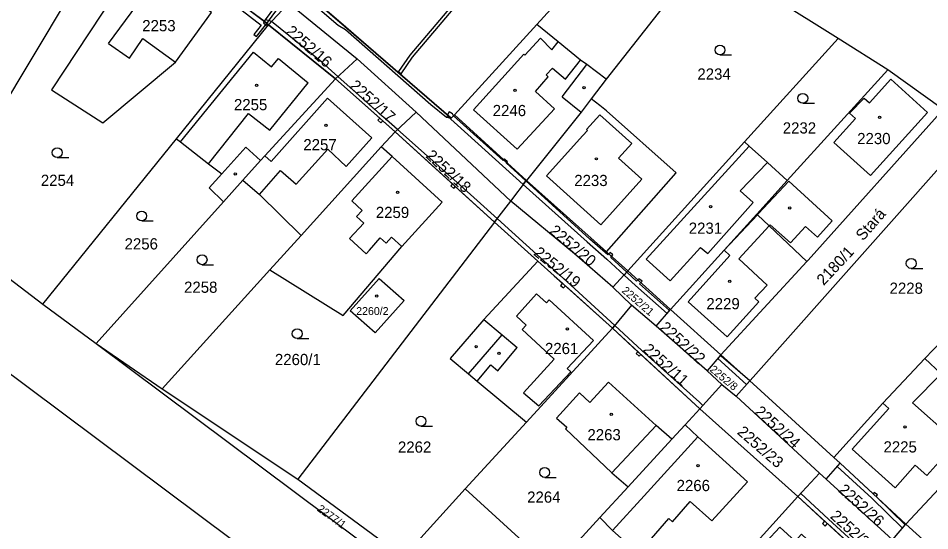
# Model space of a CAD drawing. Extents: x -562167 to -556918, y -1077891 to -1070763.
# Drawn here: x -560914.6 to -560776.5, y -1077589.8 to -1077512 of the extents above; entities that cross this region are included whole.
import ezdxf

# ---------------------------------------------------------------- set-up
doc = ezdxf.new("R2010")
doc.units = 0
for name, color, linetype in [('Hranice parcel', 7, 'Continuous'), ('Parcelní čísla', 7, 'Continuous'), ('Pop  PČ popisy', 7, 'Continuous'), ('Vnitřní kresba', 7, 'Continuous'), ('Věcná břemena k části', 7, 'Continuous'), ('Značky budov', 7, 'Continuous'), ('Značky kultur', 7, 'Continuous')]:
    doc.layers.add(name, color=color, linetype=linetype)

msp = doc.modelspace()

# ---------------------------------------------------------------- linework, layer by layer
at = {"layer": 'Hranice parcel'}
for p, q in [((-560899.35, -1077495.96), (-560919.38, -1077529.4)), ((-560876.7, -1077513.02), (-560891.1, -1077502.18)), ((-560810.68, -1077502.39), (-560825.52, -1077521.27)), ((-560790.34, -1077515.1), (-560810.68, -1077502.39)), ((-560830.04, -1077506.36), (-560836.05, -1077512.96)), ((-560890.65, -1077530.31), (-560876.7, -1077513.02)), ((-560866.54, -1077521.22), (-560876.7, -1077513.02)), ((-560836.05, -1077512.96), (-560848.53, -1077526.67)), ((-560790.34, -1077515.1), (-560804.54, -1077530.8)), ((-560782.82, -1077519.85), (-560790.34, -1077515.1)), ((-560866.54, -1077521.22), (-560863.27, -1077518.2)), ((-560863.27, -1077518.2), (-560854.32, -1077526.27)), ((-560782.82, -1077519.85), (-560798.08, -1077536.64)), ((-560774.45, -1077525.87), (-560782.82, -1077519.85)), ((-560857.52, -1077529.27), (-560866.54, -1077521.22)), ((-560825.52, -1077521.27), (-560827.79, -1077524.26)), ((-560857.52, -1077529.27), (-560854.32, -1077526.27)), ((-560854.32, -1077526.27), (-560839.98, -1077539.79)), ((-560848.53, -1077526.67), (-560837.62, -1077536.64)), ((-560859.61, -1077531.57), (-560857.52, -1077529.27)), ((-560842.43, -1077543), (-560857.52, -1077529.27)), ((-560910.91, -1077555.43), (-560890.65, -1077530.31)), ((-560871.78, -1077545.01), (-560859.61, -1077531.57)), ((-560804.54, -1077530.8), (-560822.23, -1077550.37)), ((-560883.54, -1077539.87), (-560880.61, -1077536.62)), ((-560839.98, -1077539.79), (-560837.62, -1077536.64)), ((-560837.62, -1077536.64), (-560825.45, -1077547.5)), ((-560798.08, -1077536.64), (-560802.69, -1077541.78)), ((-560902.82, -1077561.38), (-560883.54, -1077539.87)), ((-560842.43, -1077543), (-560839.98, -1077539.79)), ((-560842.43, -1077543), (-560872.26, -1077581.97)), ((-560835.89, -1077548.89), (-560842.43, -1077543)), ((-560923.55, -1077545.76), (-560910.91, -1077555.43)), ((-560876.49, -1077550.21), (-560871.78, -1077545.01)), ((-560825.45, -1077547.5), (-560822.23, -1077550.37)), ((-560808.15, -1077563.13), (-560795.12, -1077548.97)), ((-560892.83, -1077568.26), (-560876.49, -1077550.21)), ((-560824.51, -1077552.83), (-560822.23, -1077550.37)), ((-560822.23, -1077550.37), (-560815.76, -1077556.21)), ((-560821.66, -1077555.55), (-560824.51, -1077552.83)), ((-560910.91, -1077555.43), (-560902.82, -1077561.38)), ((-560821.66, -1077555.55), (-560824.54, -1077559.09)), ((-560817.92, -1077558.74), (-560821.66, -1077555.55)), ((-560817.92, -1077558.74), (-560815.76, -1077556.21)), ((-560815.76, -1077556.21), (-560808.15, -1077563.13)), ((-560837.61, -1077573.33), (-560824.54, -1077559.09)), ((-560811.34, -1077571.33), (-560824.54, -1077559.09)), ((-560810.22, -1077565.54), (-560817.92, -1077558.74)), ((-560902.82, -1077561.38), (-560892.83, -1077568.26)), ((-560808.15, -1077563.13), (-560810.22, -1077565.54)), ((-560808.15, -1077563.13), (-560803.72, -1077567.05)), ((-560810.22, -1077565.54), (-560807.97, -1077567.61)), ((-560811.34, -1077571.33), (-560807.97, -1077567.61)), ((-560807.97, -1077567.61), (-560805.83, -1077569.38)), ((-560805.83, -1077569.38), (-560803.72, -1077567.05)), ((-560892.83, -1077568.26), (-560872.26, -1077581.97)), ((-560793.18, -1077581.05), (-560805.83, -1077569.38)), ((-560813.54, -1077573.72), (-560811.34, -1077571.33)), ((-560796.46, -1077584.63), (-560811.34, -1077571.33)), ((-560846.91, -1077583.47), (-560837.61, -1077573.33)), ((-560815.57, -1077575.93), (-560813.54, -1077573.72)), ((-560822.21, -1077583.16), (-560815.57, -1077575.93)), ((-560790.99, -1077578.71), (-560790.06, -1077579.57)), ((-560792.15, -1077581.99), (-560790.06, -1077579.57)), ((-560790.06, -1077579.57), (-560780.07, -1077588.79)), ((-560796.46, -1077584.63), (-560793.18, -1077581.05)), ((-560793.18, -1077581.05), (-560792.15, -1077581.99)), ((-560872.26, -1077581.97), (-560856.26, -1077593.77)), ((-560826.48, -1077587.8), (-560822.21, -1077583.16)), ((-560782.12, -1077591.18), (-560792.15, -1077581.99)), ((-560856.26, -1077593.77), (-560846.91, -1077583.47)), ((-560846.91, -1077583.47), (-560833.59, -1077595.54)), ((-560826.12, -1077617.36), (-560796.46, -1077584.63)), ((-560787.03, -1077593.26), (-560796.46, -1077584.63)), ((-560833.59, -1077595.54), (-560826.48, -1077587.8)), ((-560782.12, -1077591.18), (-560780.07, -1077588.79)), ((-560780.07, -1077588.79), (-560774.38, -1077593.94))]:
    msp.add_line(p, q, dxfattribs=at)
for points in [[(-560894.37, -1077499.72), (-560909.61, -1077522.91), (-560901.84, -1077527.9), (-560890.82, -1077518.72), (-560885.33, -1077511.18), (-560889.46, -1077508.23), (-560889.19, -1077507.83), (-560893.11, -1077505.15), (-560891.1, -1077502.18)], [(-560876.7, -1077513.02), (-560875.45, -1077511.67), (-560873.62, -1077509.77), (-560863.27, -1077518.2)], [(-560868.7, -1077509.2), (-560869.17, -1077509.78), (-560861.53, -1077516.37), (-560849, -1077527.19), (-560848.53, -1077526.67)], [(-560825.52, -1077521.27), (-560828.43, -1077519.06), (-560829.41, -1077518.39), (-560832.78, -1077515.63), (-560836.05, -1077512.96)], [(-560880.61, -1077536.62), (-560877.92, -1077533.63), (-560877.28, -1077532.92), (-560866.54, -1077521.22)], [(-560827.79, -1077524.26), (-560829.32, -1077526.27), (-560837.62, -1077536.64)], [(-560825.45, -1077547.5), (-560814.89, -1077535.51), (-560825.46, -1077526.09), (-560826.47, -1077525.29), (-560827.79, -1077524.26)], [(-560795.12, -1077548.97), (-560794.92, -1077548.75), (-560774.45, -1077525.87)], [(-560769.81, -1077528.83), (-560803.23, -1077566.5), (-560803.72, -1077567.05)], [(-560890.65, -1077530.31), (-560890.03, -1077530.8), (-560885.8, -1077534.11), (-560883.81, -1077535.67), (-560885.69, -1077537.75), (-560883.54, -1077539.87)], [(-560876.49, -1077550.21), (-560865.4, -1077557.13), (-560856.49, -1077546.69), (-560850.4, -1077539.95), (-560857.97, -1077532.99), (-560859.61, -1077531.57)], [(-560798.08, -1077536.64), (-560801.07, -1077533.94), (-560803.85, -1077531.43), (-560804.54, -1077530.8)], [(-560880.61, -1077536.62), (-560878.05, -1077538.77), (-560871.78, -1077545.01)], [(-560824.51, -1077552.83), (-560830.33, -1077547.81), (-560839.98, -1077539.79)], [(-560802.69, -1077541.78), (-560807.64, -1077547.24), (-560815.76, -1077556.21)], [(-560795.12, -1077548.97), (-560800.81, -1077543.56), (-560802.59, -1077541.87), (-560802.69, -1077541.78)], [(-560835.89, -1077548.89), (-560844.05, -1077557.73), (-560849.18, -1077563.66), (-560846.39, -1077565.99), (-560845.07, -1077567.09), (-560837.61, -1077573.33)], [(-560824.54, -1077559.09), (-560833.39, -1077551.14), (-560835.89, -1077548.89)], [(-560856.13, -1077554.89), (-560860.54, -1077559.79), (-560864.34, -1077556.45), (-560859.91, -1077551.52), (-560856.13, -1077554.89)], [(-560777.2, -1077563.69), (-560772.17, -1077558.4), (-560768.67, -1077554.48)], [(-560876.92, -1077595.16), (-560923.41, -1077560.45), (-560926.17, -1077557.6)], [(-560902.82, -1077561.38), (-560857.61, -1077595.25), (-560853.86, -1077598.32)], [(-560777.2, -1077563.69), (-560783.6, -1077570.43), (-560790.99, -1077578.71)], [(-560763.25, -1077570.66), (-560764.19, -1077571.35), (-560767.01, -1077568.77), (-560774.76, -1077565.99), (-560777.2, -1077563.69)], [(-560815.57, -1077575.93), (-560817.95, -1077573.85), (-560825.15, -1077567.28), (-560827.98, -1077570.34), (-560829.54, -1077568.9), (-560833.03, -1077572.71), (-560831.47, -1077574.11), (-560831.67, -1077574.32), (-560824.64, -1077581.02), (-560822.21, -1077583.16)], [(-560803.72, -1077567.05), (-560803.22, -1077567.5), (-560790.99, -1077578.71)], [(-560763.25, -1077570.66), (-560767.95, -1077575.79), (-560780.07, -1077588.79)], [(-560826.48, -1077587.8), (-560824.54, -1077589.79), (-560820.62, -1077593.26), (-560816.01, -1077587.95), (-560815.49, -1077588.43), (-560812.79, -1077585.36), (-560809.52, -1077588.29), (-560804.1, -1077582.36), (-560811.65, -1077575.53), (-560813.54, -1077573.72)], [(-560787.03, -1077593.26), (-560789.79, -1077596.02), (-560795.89, -1077590.35), (-560796.89, -1077591.39), (-560799.19, -1077589.26), (-560803.32, -1077593.71), (-560802.46, -1077594.51), (-560805.01, -1077597.37), (-560797.6, -1077604.26), (-560800.23, -1077608.67), (-560806.07, -1077615.2), (-560803.03, -1077617.9), (-560803.42, -1077619.18)]]:
    msp.add_lwpolyline(points, dxfattribs=at)
at = {"layer": 'Vnitřní kresba'}
for p, q in [((-560900.98, -1077515.87), (-560893.11, -1077505.15)), ((-560897.8, -1077518.08), (-560895.74, -1077515.13)), ((-560895.74, -1077515.13), (-560890.82, -1077518.72)), ((-560837.84, -1077517.63), (-560835.48, -1077515.08)), ((-560835.48, -1077515.08), (-560833.74, -1077516.81)), ((-560900.98, -1077515.87), (-560897.8, -1077518.08)), ((-560833.74, -1077516.81), (-560832.78, -1077515.63)), ((-560890.03, -1077530.8), (-560878.99, -1077517.18)), ((-560878.99, -1077517.18), (-560876.26, -1077519.41)), ((-560876.26, -1077519.41), (-560875.2, -1077518.14)), ((-560875.2, -1077518.14), (-560870.69, -1077521.85)), ((-560845.64, -1077525.95), (-560837.98, -1077517.5)), ((-560837.98, -1077517.5), (-560837.84, -1077517.63)), ((-560834.6, -1077520.63), (-560833.66, -1077519.61)), ((-560833.66, -1077519.61), (-560831.71, -1077521.27)), ((-560832.19, -1077523.95), (-560828.43, -1077519.06)), ((-560831.71, -1077521.27), (-560829.41, -1077518.39)), ((-560836.24, -1077523.13), (-560834.29, -1077520.91)), ((-560834.6, -1077520.63), (-560834.29, -1077520.91)), ((-560876.53, -1077529.04), (-560870.69, -1077521.85)), ((-560785.59, -1077524.89), (-560782.36, -1077521.3)), ((-560782.36, -1077521.3), (-560776.82, -1077526.34)), ((-560836.24, -1077523.13), (-560833.37, -1077525.79)), ((-560876.32, -1077533.77), (-560867.78, -1077524.14)), ((-560867.78, -1077524.14), (-560861.05, -1077530.16)), ((-560832.19, -1077523.95), (-560829.32, -1077526.27)), ((-560788.65, -1077526.44), (-560786.43, -1077524.14)), ((-560786.43, -1077524.14), (-560785.59, -1077524.89)), ((-560885.8, -1077534.11), (-560879.74, -1077526.48)), ((-560879.74, -1077526.48), (-560876.53, -1077529.04)), ((-560845.64, -1077525.95), (-560838.99, -1077531.92)), ((-560838.99, -1077531.92), (-560833.37, -1077525.79)), ((-560788.65, -1077526.44), (-560787.73, -1077527.26)), ((-560785.43, -1077535.9), (-560776.82, -1077526.34)), ((-560828.5, -1077528.9), (-560826.49, -1077526.67)), ((-560826.49, -1077526.67), (-560821.64, -1077531.05)), ((-560791.01, -1077530.91), (-560787.73, -1077527.26)), ((-560829.04, -1077529.84), (-560828.33, -1077529.06)), ((-560828.5, -1077528.9), (-560828.33, -1077529.06)), ((-560864.94, -1077534.52), (-560861.05, -1077530.16)), ((-560834.58, -1077535.95), (-560829.04, -1077529.84)), ((-560883.81, -1077535.67), (-560880.13, -1077531.6)), ((-560880.13, -1077531.6), (-560877.92, -1077533.63)), ((-560872.51, -1077537.22), (-560867.74, -1077531.92)), ((-560867.74, -1077531.92), (-560864.94, -1077534.52)), ((-560823.65, -1077533.28), (-560821.64, -1077531.05)), ((-560819.45, -1077548.61), (-560803.85, -1077531.43)), ((-560791.01, -1077530.91), (-560785.43, -1077535.9)), ((-560877.28, -1077532.92), (-560876.32, -1077533.77)), ((-560864.08, -1077539.76), (-560857.97, -1077532.99)), ((-560823.65, -1077533.28), (-560820.11, -1077536.47)), ((-560805.22, -1077538.24), (-560801.07, -1077533.94)), ((-560878.05, -1077538.77), (-560874.91, -1077535.16)), ((-560874.91, -1077535.16), (-560872.51, -1077537.22)), ((-560834.58, -1077535.95), (-560826.31, -1077543.38)), ((-560826.31, -1077543.38), (-560820.11, -1077536.47)), ((-560802.47, -1077541.74), (-560797.82, -1077536.78)), ((-560797.82, -1077536.78), (-560791.27, -1077542.8)), ((-560805.22, -1077538.24), (-560803.26, -1077539.97)), ((-560864.08, -1077539.76), (-560862.51, -1077541.19)), ((-560810.12, -1077547.75), (-560803.26, -1077539.97)), ((-560863.36, -1077542.12), (-560862.51, -1077541.19)), ((-560802.59, -1077541.87), (-560802.47, -1077541.74)), ((-560864.45, -1077545.46), (-560862.24, -1077543.13)), ((-560863.36, -1077542.12), (-560862.24, -1077543.13)), ((-560807.64, -1077547.24), (-560802.59, -1077541.87)), ((-560793.5, -1077545.27), (-560791.27, -1077542.8)), ((-560805.43, -1077548.54), (-560800.81, -1077543.56)), ((-560800.81, -1077543.56), (-560800.66, -1077543.4)), ((-560800.66, -1077543.4), (-560797.57, -1077546.11)), ((-560797.57, -1077546.11), (-560795.28, -1077543.66)), ((-560795.28, -1077543.66), (-560793.5, -1077545.27)), ((-560864.45, -1077545.46), (-560861.89, -1077547.79)), ((-560861.4, -1077547.22), (-560859.8, -1077545.34)), ((-560859.8, -1077545.34), (-560858.89, -1077546.16)), ((-560858.89, -1077546.16), (-560858.06, -1077545.26)), ((-560858.06, -1077545.26), (-560856.49, -1077546.69)), ((-560861.89, -1077547.79), (-560861.4, -1077547.22)), ((-560815.83, -1077551.88), (-560811.21, -1077546.8)), ((-560811.21, -1077546.8), (-560810.12, -1077547.75)), ((-560807.64, -1077547.24), (-560806.79, -1077548.04)), ((-560819.45, -1077548.61), (-560815.83, -1077551.88)), ((-560813.09, -1077555.06), (-560806.79, -1077548.04)), ((-560805.43, -1077548.54), (-560801.1, -1077552.55)), ((-560802.98, -1077554.51), (-560801.1, -1077552.55)), ((-560839.11, -1077557.24), (-560836.07, -1077553.88)), ((-560836.07, -1077553.88), (-560834.58, -1077555.2)), ((-560834.58, -1077555.2), (-560834.18, -1077554.76)), ((-560834.18, -1077554.76), (-560827.44, -1077560.94)), ((-560813.09, -1077555.06), (-560807.19, -1077560.36)), ((-560807.19, -1077560.36), (-560802.36, -1077555.08)), ((-560802.98, -1077554.51), (-560802.36, -1077555.08)), ((-560844.05, -1077557.73), (-560841.27, -1077560.08)), ((-560839.11, -1077557.24), (-560837.65, -1077558.6)), ((-560838.26, -1077559.28), (-560837.65, -1077558.6)), ((-560838.26, -1077559.28), (-560833.4, -1077563.78)), ((-560846.39, -1077565.99), (-560841.27, -1077560.08)), ((-560841.27, -1077560.08), (-560839, -1077562)), ((-560831.42, -1077565.19), (-560827.44, -1077560.94)), ((-560841.93, -1077565.53), (-560839, -1077562)), ((-560838.07, -1077568.86), (-560833.4, -1077563.78)), ((-560845.07, -1077567.09), (-560842.99, -1077564.64)), ((-560842.99, -1077564.64), (-560841.93, -1077565.53)), ((-560831.42, -1077565.19), (-560830.88, -1077565.69)), ((-560835.73, -1077570.87), (-560830.88, -1077565.69)), ((-560779.06, -1077570.4), (-560774.76, -1077565.99)), ((-560838.07, -1077568.86), (-560835.73, -1077570.87)), ((-560783.6, -1077570.43), (-560782.67, -1077571.26)), ((-560779.06, -1077570.4), (-560772.4, -1077576.37)), ((-560788.25, -1077577.41), (-560782.67, -1077571.26)), ((-560824.64, -1077581.02), (-560817.95, -1077573.85)), ((-560819.78, -1077584.52), (-560811.65, -1077575.53)), ((-560788.25, -1077577.41), (-560781.7, -1077583.29)), ((-560776.92, -1077581.4), (-560772.4, -1077576.37)), ((-560781.7, -1077583.29), (-560778.66, -1077579.83)), ((-560778.66, -1077579.83), (-560776.92, -1077581.4)), ((-560824.54, -1077589.79), (-560819.78, -1077584.52))]:
    msp.add_line(p, q, dxfattribs=at)
at = {"layer": 'Věcná břemena k části'}
for points in [[(-560838.88, -1077498.98), (-560839.26, -1077498.66), (-560855.29, -1077517.64), (-560856.99, -1077520.14), (-560856.61, -1077520.47), (-560854.89, -1077517.94)], [(-560873.4, -1077507.03), (-560877.39, -1077512.5), (-560876.97, -1077512.81), (-560873.02, -1077507.35), (-560871.06, -1077508.82), (-560866.14, -1077513.08), (-560865.06, -1077513.73), (-560852.08, -1077525.1), (-560849.72, -1077527.03), (-560849, -1077527.19), (-560861.53, -1077516.37), (-560865.74, -1077512.74), (-560869.17, -1077509.78), (-560868.7, -1077509.2), (-560870.37, -1077507.96), (-560870.74, -1077508.44), (-560872.9, -1077506.81), (-560874.38, -1077505.39), (-560876.71, -1077503.71), (-560877.01, -1077504.11), (-560874.7, -1077505.77)], [(-560878.92, -1077514.49), (-560878.53, -1077514.8), (-560876.97, -1077512.81), (-560877.39, -1077512.5), (-560883.57, -1077507.85), (-560883.12, -1077508.96), (-560877.82, -1077513.08)], [(-560876.7, -1077513.02), (-560877.39, -1077512.5), (-560877.49, -1077512.73), (-560877.08, -1077513.06)], [(-560877.39, -1077512.5), (-560876.7, -1077513.02), (-560876.24, -1077512.52), (-560877.11, -1077512.26)], [(-560868.62, -1077518.72), (-560876.24, -1077512.52), (-560876.7, -1077513.02), (-560866.54, -1077521.22), (-560866.18, -1077520.89)], [(-560859.84, -1077527.2), (-560860.13, -1077527.5), (-560859.69, -1077527.92), (-560859.39, -1077527.6), (-560857.52, -1077529.27), (-560857.15, -1077528.92), (-560859.28, -1077527.03), (-560866.18, -1077520.89), (-560866.54, -1077521.22)], [(-560849.56, -1077526.71), (-560849, -1077527.19), (-560848.69, -1077526.85), (-560848.8, -1077526.56), (-560849.3, -1077526.23)], [(-560848.69, -1077526.85), (-560849, -1077527.19), (-560849.56, -1077526.71), (-560849.62, -1077526.82), (-560838.08, -1077537.25), (-560837.69, -1077536.73), (-560840.7, -1077534), (-560840.61, -1077533.9), (-560841.06, -1077533.5), (-560841.14, -1077533.6)], [(-560857.52, -1077529.27), (-560848.84, -1077537.17), (-560848.39, -1077537.58), (-560842.43, -1077543), (-560842.02, -1077542.46), (-560848.15, -1077536.92), (-560857.15, -1077528.92)], [(-560841.06, -1077533.5), (-560840.61, -1077533.9), (-560840.48, -1077533.75), (-560840.92, -1077533.35)], [(-560848.39, -1077537.58), (-560848.84, -1077537.17), (-560849.06, -1077537.47), (-560848.63, -1077537.89)], [(-560825.13, -1077547.78), (-560825.27, -1077547.94), (-560828.02, -1077545.54), (-560837.69, -1077536.73), (-560838.08, -1077537.25), (-560828.42, -1077545.98), (-560825.43, -1077548.6), (-560822.81, -1077551), (-560822.4, -1077550.56), (-560824.83, -1077548.34), (-560824.69, -1077548.18), (-560824.49, -1077547.96), (-560824.94, -1077547.56)], [(-560835.47, -1077548.38), (-560842.02, -1077542.46), (-560842.43, -1077543), (-560835.89, -1077548.89), (-560833.39, -1077551.14), (-560832.14, -1077552.26), (-560832.46, -1077552.58), (-560831.99, -1077552.96), (-560831.69, -1077552.66), (-560824.54, -1077559.09), (-560824.21, -1077558.68), (-560831.47, -1077551.99)], [(-560822.4, -1077550.56), (-560822.81, -1077551), (-560821.09, -1077552.58), (-560816.29, -1077556.83), (-560815.91, -1077556.39), (-560820.47, -1077552.36), (-560820.27, -1077552.14), (-560820.07, -1077551.94), (-560820.56, -1077551.58), (-560820.71, -1077551.74), (-560820.9, -1077551.94)], [(-560824.21, -1077558.68), (-560824.54, -1077559.09), (-560820.7, -1077562.65), (-560820.26, -1077563.06), (-560811.34, -1077571.33), (-560810.86, -1077570.8), (-560811.39, -1077570.29), (-560820.12, -1077562.45)], [(-560820.7, -1077562.65), (-560820.96, -1077562.91), (-560820.5, -1077563.3), (-560820.26, -1077563.06)], [(-560808.22, -1077563.21), (-560808.6, -1077563.66), (-560804.24, -1077567.62), (-560803.72, -1077567.05), (-560807.75, -1077563.64)], [(-560785.05, -1077584.19), (-560790.06, -1077579.57), (-560790.5, -1077580.08), (-560785.26, -1077584.88), (-560780.58, -1077589.39), (-560780.19, -1077588.93), (-560784.61, -1077584.6), (-560784.41, -1077584.37), (-560784.87, -1077583.98)], [(-560792.42, -1077588.33), (-560792.75, -1077588.7), (-560792.32, -1077589.13), (-560791.98, -1077588.73), (-560787.03, -1077593.26), (-560782.84, -1077596.69), (-560782.42, -1077596.25), (-560786.95, -1077592.49), (-560791.81, -1077588.07), (-560796.01, -1077584.14), (-560796.46, -1077584.63)]]:
    msp.add_lwpolyline(points, close=True, dxfattribs=at)
at = {"layer": 'Značky budov'}
for centre in [(-560878.52, -1077522.22), (-560828.87, -1077522.58), (-560839.32, -1077522.96), (-560784.07, -1077527.07), (-560868, -1077528.3), (-560827.01, -1077533.37), (-560881.74, -1077535.65), (-560857.13, -1077538.47), (-560809.68, -1077540.62), (-560797.7, -1077540.82), (-560806.78, -1077551.98), (-560860.31, -1077554.19), (-560831.4, -1077559.17), (-560845.23, -1077561.85), (-560841.77, -1077562.88), (-560824.75, -1077572.15), (-560780.21, -1077574.05), (-560811.59, -1077579.93)]:
    msp.add_circle(centre, 0.175, dxfattribs=at)
at = {"layer": 'Značky kultur'}
for p, q in [((-560808.27, -1077517.61), (-560806.52, -1077517.61)), ((-560795.71, -1077524.93), (-560793.96, -1077524.93)), ((-560908.74, -1077533.18), (-560906.99, -1077533.18)), ((-560895.93, -1077542.79), (-560894.18, -1077542.79)), ((-560886.78, -1077549.43), (-560885.03, -1077549.43)), ((-560779.28, -1077550), (-560777.53, -1077550)), ((-560872.36, -1077560.65), (-560870.61, -1077560.65)), ((-560853.6, -1077573.93), (-560851.85, -1077573.93)), ((-560834.84, -1077581.71), (-560833.09, -1077581.71))]:
    msp.add_line(p, q, dxfattribs=at)
for centre in [(-560808.27, -1077516.86), (-560795.71, -1077524.18), (-560908.74, -1077532.43), (-560895.93, -1077542.04), (-560886.78, -1077548.68), (-560779.28, -1077549.25), (-560872.36, -1077559.9), (-560853.6, -1077573.18), (-560834.84, -1077580.96)]:
    msp.add_circle(centre, 0.75, dxfattribs=at)

# ---------------------------------------------------------------- texts
at = {"layer": 'Parcelní čísla'}
for s, height, p in [('2253', 1.7, (-560895.85, -1077514.01)), ('2234', 1.7, (-560811.69, -1077521.35)), ('2255', 1.7, (-560881.95, -1077525.99)), ('2246', 1.7, (-560842.72, -1077526.89)), ('2232', 1.7, (-560798.75, -1077529.53)), ('2257', 1.7, (-560871.43, -1077532.07)), ('2230', 1.7, (-560787.47, -1077531.14)), ('2254', 1.7, (-560911.22, -1077537.48)), ('2233', 1.7, (-560830.36, -1077537.5)), ('2259', 1.7, (-560860.44, -1077542.35)), ('2231', 1.7, (-560813, -1077544.74)), ('2256', 1.7, (-560898.53, -1077547.12)), ('2258', 1.7, (-560889.51, -1077553.7)), ('2228', 1.7, (-560782.56, -1077553.85)), ('2229', 1.7, (-560810.33, -1077556.2)), ('2260/2', 1.2, (-560863.42, -1077557.07)), ('2261', 1.7, (-560834.8, -1077563)), ('2260/1', 1.7, (-560875.74, -1077564.67)), ('2263', 1.7, (-560828.36, -1077576.08)), ('2262', 1.7, (-560857.09, -1077577.96)), ('2225', 1.7, (-560783.48, -1077577.93)), ('2266', 1.7, (-560814.84, -1077583.79)), ('2264', 1.7, (-560837.5, -1077585.55))]:
    msp.add_text(s, height=height, dxfattribs=at).set_placement(p)
for s, height, rotation, p in [('2252/16', 1.7, 319, (-560874.21, -1077514.23)), ('2252/17', 1.7, 318, (-560864.53, -1077522.47)), ('2252/18', 1.7, 317, (-560852.99, -1077533.05)), ('2252/20', 1.7, 320, (-560834.24, -1077544.53)), ('2252/19', 1.7, 321, (-560836.65, -1077547.86)), ('2180/1', 1.7, 47, (-560792.55, -1077552.68)), ('2252/21', 1.19, 319, (-560823.25, -1077553.52)), ('2252/22', 1.7, 318, (-560817.54, -1077559.15)), ('2252/11', 1.7, 318, (-560820.08, -1077562.47)), ('2252/8', 1.19, 320, (-560809.92, -1077565.5)), ('2252/24', 1.7, 318, (-560803.15, -1077571.94)), ('2252/23', 1.7, 319, (-560805.78, -1077575.01)), ('2252/26', 1.7, 318, (-560790.44, -1077583.79)), ('2277/1', 1.19, 324, (-560869.44, -1077586.71)), ('2252/25', 1.7, 318, (-560791.68, -1077587.76))]:
    msp.add_text(s, height=height, rotation=rotation, dxfattribs=at).set_placement(p)
at = {"layer": 'Pop  PČ popisy'}
msp.add_text('Stará', height=1.7, rotation=49, dxfattribs=at).set_placement((-560786.58, -1077545.91))

doc.saveas('drawing.dxf')
